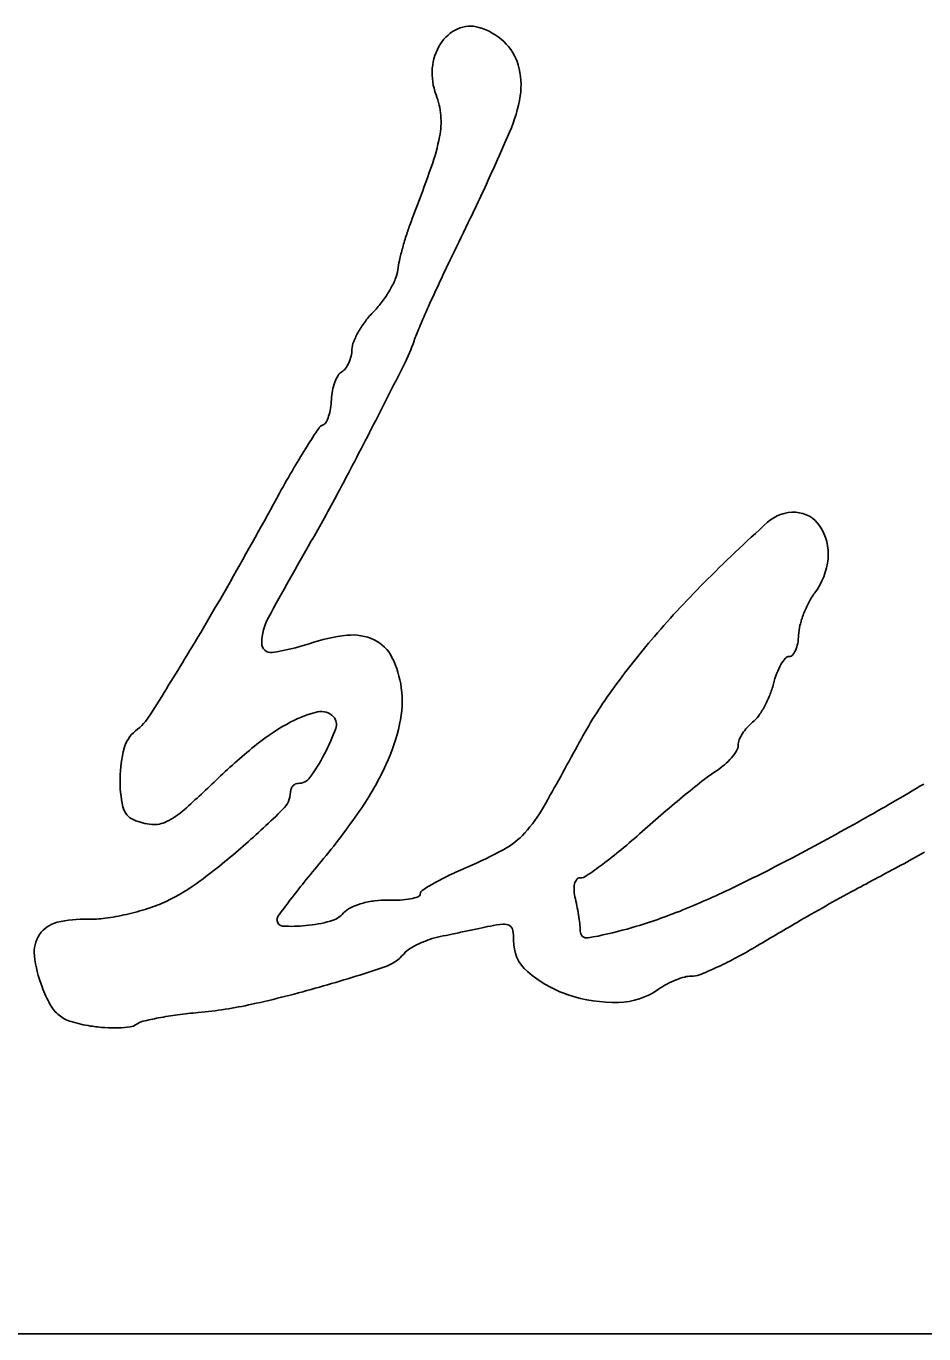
# Model space of a CAD drawing. Extents: x -8.2 to 38.5, y -0.1 to 21.9.
# Drawn here: x 26.3296 to 26.5159, y 8.5807 to 8.8519 of the extents above; entities that cross this region are included whole.
import ezdxf

# ---------------------------------------------------------------- set-up
doc = ezdxf.new("R2010")
doc.units = 0
doc.layers.add('GM_X_Adjacent_County', color=7, linetype='Continuous')
doc.layers.add('GM_X_Township', color=7, linetype='Continuous')

msp = doc.modelspace()

# ---------------------------------------------------------------- linework, layer by layer
at = {"layer": 'GM_X_Adjacent_County'}
for centre, radius, start, end in [((26.422588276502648, 8.843824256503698), 0.008283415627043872, 114.30248225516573, 147.54708795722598), ((26.42179169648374, 8.84558829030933), 0.006347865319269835, 73.73574067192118, 114.30251344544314), ((26.419978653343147, 8.839373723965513), 0.012821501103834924, 46.89421446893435, 73.73580894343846), ((26.42495209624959, 8.842321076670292), 0.011084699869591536, 147.54713036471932, 175.47362257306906), ((26.421373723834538, 8.84086420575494), 0.010779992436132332, 16.328014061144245, 46.89429198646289), ((26.42656834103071, 8.842193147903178), 0.012705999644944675, 175.47371772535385, 200.68435327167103), ((26.41760108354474, 8.839758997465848), 0.014711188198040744, 350.9765858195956, 16.328045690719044), ((26.399687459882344, 8.832044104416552), 0.016026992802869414, 4.820221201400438, 20.68432999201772), ((26.40200273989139, 8.842236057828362), 0.03050498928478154, 336.28252684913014, 350.9766029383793), ((26.3998350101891, 8.832056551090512), 0.01587891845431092, 348.84525128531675, 4.8202065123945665), ((26.37263254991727, 8.837420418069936), 0.04360516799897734, 340.452935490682, 348.84530583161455), ((24.845732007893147, 9.525955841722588), 1.7303436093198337, 336.00663420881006, 336.2825705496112), ((25.94036974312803, 8.990891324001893), 0.5023038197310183, 339.0534496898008, 340.45305359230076), ((26.103497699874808, 8.96613665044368), 0.35361848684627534, 335.1110386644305, 336.00668173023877), ((26.079153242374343, 8.977430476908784), 0.3804550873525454, 334.25813152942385, 335.1111471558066), ((26.456067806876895, 8.793485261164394), 0.049886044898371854, 159.05356267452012, 162.14253486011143), ((24.434723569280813, 9.770320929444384), 2.206057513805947, 334.0257540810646, 334.2581456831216), ((26.474349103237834, 8.787595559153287), 0.0690926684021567, 162.14254436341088, 164.56239897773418), ((26.468961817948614, 8.789083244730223), 0.06350374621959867, 164.5623777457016, 167.01568931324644), ((26.42629735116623, 8.798920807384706), 0.019719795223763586, 167.0156868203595, 172.8794321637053), ((26.748314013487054, 8.643194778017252), 0.36748364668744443, 154.02579023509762, 154.9223500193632), ((26.386675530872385, 8.807747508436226), 0.0212255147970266, 330.03326572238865, 337.0475159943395), ((26.399660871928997, 8.802248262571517), 0.007123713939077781, 337.04751852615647, 352.87946677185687), ((26.72944826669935, 8.652023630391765), 0.34665421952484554, 154.92241935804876, 155.85908554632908), ((26.384425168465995, 8.809045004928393), 0.023823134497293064, 323.25762766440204, 330.03328523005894), ((26.38833649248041, 8.806125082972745), 0.018942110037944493, 315.2111289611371, 323.25764890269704), ((26.697337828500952, 8.666414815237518), 0.31146634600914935, 155.8590796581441, 156.7597646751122), ((26.41665933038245, 8.7782523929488), 0.020806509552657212, 142.85461206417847, 150.13926425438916), ((26.41562946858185, 8.77903257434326), 0.019514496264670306, 135.21125713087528, 142.85465840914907), ((26.41390065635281, 8.77983616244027), 0.017625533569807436, 150.13919707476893, 157.79129761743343), ((26.447527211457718, 8.773691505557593), 0.03959572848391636, 156.75977557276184, 160.87660743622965), ((26.401951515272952, 8.784714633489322), 0.004718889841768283, 157.7912933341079, 178.18433064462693), ((26.371675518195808, 8.799992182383), 0.040686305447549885, 333.35043785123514, 340.876625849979), ((26.389728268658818, 8.785234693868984), 0.007528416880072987, 335.3114491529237, 346.3627944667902), ((26.390356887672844, 8.785082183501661), 0.006881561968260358, 346.3627885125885, 358.1843299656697), ((26.396205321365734, 8.778374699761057), 0.0021778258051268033, 119.90181899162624, 149.00847449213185), ((26.3938498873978, 8.782470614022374), 0.0025470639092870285, 299.9019315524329, 323.46248628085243), ((26.390759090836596, 8.784760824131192), 0.0063938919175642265, 323.46243053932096, 335.3114006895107), ((24.98449143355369, 9.496142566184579), 1.5927510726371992, 332.8151043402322, 333.350475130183), ((26.403798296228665, 8.774316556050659), 0.010816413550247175, 159.6090638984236, 169.26959461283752), ((26.401602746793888, 8.775132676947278), 0.008474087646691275, 149.00842305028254, 159.60905578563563), ((26.404999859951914, 8.774088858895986), 0.012039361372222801, 169.26959993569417, 178.18444949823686), ((26.382574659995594, 8.774284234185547), 0.010348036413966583, 341.590432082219, 350.9137260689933), ((26.378554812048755, 8.774927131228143), 0.01441896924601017, 350.9136891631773, 358.18437527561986), ((26.39188502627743, 8.767473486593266), 0.0018738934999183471, 110.75579443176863, 146.23435663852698), ((26.390795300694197, 8.770348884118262), 0.0012010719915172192, 290.75589989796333, 331.1238827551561), ((26.38531073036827, 8.773373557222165), 0.00746439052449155, 331.1238171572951, 341.59043209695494), ((26.553143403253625, 8.6596610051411), 0.19585274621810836, 146.23450689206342, 147.5261692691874), ((25.474460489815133, 9.244494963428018), 1.041936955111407, 331.97932473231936, 332.81515185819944), ((26.50084405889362, 8.692945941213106), 0.1338599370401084, 147.5262239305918, 149.78772953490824), ((26.57883792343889, 8.647529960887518), 0.22411321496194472, 149.78770673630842, 151.3250440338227), ((25.2938420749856, 9.350317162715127), 1.2405110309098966, 330.35688395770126, 331.32494769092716), ((26.095111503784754, 8.914201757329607), 0.3388713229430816, 330.0484836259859, 331.97930571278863), ((26.488879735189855, 8.743035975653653), 0.008076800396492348, 87.10725613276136, 132.08865617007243), ((26.488963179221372, 8.744687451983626), 0.0064232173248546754, 33.77090404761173, 87.10719852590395), ((26.717505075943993, 8.489911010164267), 0.3491659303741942, 132.0887047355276, 135.09633130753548), ((26.485680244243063, 8.742492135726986), 0.010372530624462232, 354.4189057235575, 33.770887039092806), ((27.035262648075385, 8.372464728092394), 0.7461923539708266, 150.04843471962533, 151.43543401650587), ((26.481950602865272, 8.742856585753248), 0.014119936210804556, 323.1759385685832, 354.41891403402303), ((25.806858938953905, 9.058372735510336), 0.6502417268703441, 328.7869604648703, 330.3568402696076), ((26.615125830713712, 8.591946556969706), 0.20462264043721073, 135.0963281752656, 139.58407668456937), ((26.504835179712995, 8.72572172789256), 0.014468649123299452, 143.17589563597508, 152.42368327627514), ((26.512008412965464, 8.721975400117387), 0.02256125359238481, 152.42362322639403, 159.0531869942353), ((26.390040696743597, 8.723733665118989), 0.011548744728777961, 151.43535955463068, 178.91014931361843), ((26.510953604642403, 8.722379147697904), 0.021431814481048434, 159.0531062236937, 165.78960752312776), ((26.49936747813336, 8.72531313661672), 0.009479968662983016, 165.78967791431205, 178.18440746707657), ((26.380389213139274, 8.723917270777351), 0.0018955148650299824, 178.91008838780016, 278.0438140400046), ((26.37461607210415, 8.764768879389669), 0.04315303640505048, 278.0437643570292, 288.5204423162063), ((26.400447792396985, 8.687657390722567), 0.03817014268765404, 96.37683687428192, 108.52041536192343), ((26.39736320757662, 8.715257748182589), 0.01039795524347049, 64.42890561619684, 96.37680048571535), ((26.398420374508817, 8.717467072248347), 0.00794872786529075, 26.512244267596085, 64.4289467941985), ((26.579966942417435, 8.621885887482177), 0.1584435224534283, 139.58405428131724, 144.69948854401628), ((26.483266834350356, 8.72511189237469), 0.006551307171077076, 336.1761657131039, 349.35546191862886), ((26.47871264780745, 8.725967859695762), 0.01118523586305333, 349.35541247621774, 358.1844470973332), ((25.691479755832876, 9.128283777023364), 0.7851487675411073, 327.73095265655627, 328.78702098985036), ((26.387719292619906, 8.712128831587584), 0.019907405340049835, 7.401822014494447, 26.512301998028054), ((26.493638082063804, 8.715289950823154), 0.00854118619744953, 139.48011322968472, 150.09469620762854), ((26.487907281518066, 8.720187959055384), 0.0010024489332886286, 88.18437175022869, 139.4801607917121), ((26.487967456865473, 8.722086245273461), 0.0008967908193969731, 268.1843079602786, 318.867011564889), ((26.485767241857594, 8.724007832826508), 0.0038179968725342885, 318.8671728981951, 336.17624446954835), ((26.504427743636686, 8.710522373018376), 0.02037197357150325, 159.34055701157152, 165.79677052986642), ((26.497167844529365, 8.713259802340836), 0.012613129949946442, 150.09465590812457, 159.34061306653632), ((26.46674072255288, 8.720060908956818), 0.018503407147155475, 338.1126404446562, 345.79679071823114), ((26.385866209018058, 8.711888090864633), 0.02177606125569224, 347.44861836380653, 7.401840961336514), ((26.53359209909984, 8.654721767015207), 0.10162080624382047, 144.69950634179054, 151.83465002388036), ((26.46327919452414, 8.721451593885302), 0.022233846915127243, 331.4170163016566, 338.1125290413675), ((26.395321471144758, 8.687396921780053), 0.022909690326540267, 103.24308040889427, 118.08619247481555), ((26.39086072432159, 8.706351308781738), 0.0034374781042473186, 43.184369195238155, 103.2431274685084), ((26.4656363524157, 8.720167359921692), 0.019549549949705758, 324.4663625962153, 331.41695908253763), ((26.344270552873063, 8.716099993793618), 0.013118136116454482, 307.8746056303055, 327.7309308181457), ((26.406190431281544, 8.667029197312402), 0.04599601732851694, 118.08609907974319, 128.5867908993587), ((26.391631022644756, 8.707074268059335), 0.0023810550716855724, 339.9807148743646, 43.18443305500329), ((26.366276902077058, 8.716249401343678), 0.0418449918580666, 335.2096988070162, 347.4485764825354), ((26.485408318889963, 8.701010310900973), 0.008271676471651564, 127.87456074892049, 138.48159688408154), ((26.47659669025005, 8.712339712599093), 0.00608102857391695, 307.8746051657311, 324.46637612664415), ((26.35642450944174, 8.700473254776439), 0.0066786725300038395, 127.87454936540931, 165.46318912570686), ((26.35394296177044, 8.720805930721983), 0.042492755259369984, 332.2098501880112, 339.9807621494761), ((26.48546046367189, 8.700692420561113), 0.008504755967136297, 147.85537925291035, 157.73438233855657), ((26.486518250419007, 8.700027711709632), 0.009754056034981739, 138.48168928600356, 147.85531971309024), ((26.3758622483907, 8.69543296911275), 0.026759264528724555, 165.46314990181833, 178.86697619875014), ((26.450338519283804, 8.611699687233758), 0.11678025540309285, 128.58679135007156, 133.8231725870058), ((25.96594277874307, 8.958650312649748), 0.5422722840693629, 330.2980472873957, 331.83469706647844), ((26.467811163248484, 8.70716589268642), 0.010730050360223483, 319.4795160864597, 329.04327277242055), ((26.474962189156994, 8.70287646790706), 0.002391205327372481, 329.0433200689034, 358.1844773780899), ((26.480559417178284, 8.702699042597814), 0.003208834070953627, 157.73423828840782, 178.18434502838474), ((26.35410696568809, 8.720719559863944), 0.04230739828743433, 324.35622425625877, 332.2097752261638), ((26.346291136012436, 8.725480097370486), 0.06385945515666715, 325.43311531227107, 335.20963304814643), ((26.464378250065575, 8.710473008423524), 0.01551019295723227, 302.6678854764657, 310.67320302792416), ((26.46558543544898, 8.709068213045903), 0.01365796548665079, 310.6731604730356, 319.47953953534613), ((26.374256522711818, 8.695464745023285), 0.02515322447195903, 178.86701845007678, 192.5238955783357), ((26.174462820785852, 8.899147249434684), 0.2816334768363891, 311.86647611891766, 313.82319403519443), ((26.3861702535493, 8.697727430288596), 0.002852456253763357, 268.18444193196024, 324.35616204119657), ((26.489646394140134, 8.671065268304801), 0.03130272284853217, 122.66789345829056, 128.0930194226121), ((26.3867753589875, 8.69296046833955), 0.0022999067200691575, 159.86097589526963, 178.1844431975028), ((26.386430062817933, 8.693087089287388), 0.0019321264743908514, 138.98014219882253, 159.86080192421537), ((26.386197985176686, 8.693288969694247), 0.0016245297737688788, 115.9677474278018, 138.9800659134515), ((26.38603985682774, 8.69361365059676), 0.001263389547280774, 88.18454074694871, 115.96786671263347), ((26.618309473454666, 8.506934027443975), 0.23985308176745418, 128.09302607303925, 129.30241416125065), ((26.179924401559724, 9.260826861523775), 0.658273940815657, 299.3914266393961, 300.6879017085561), ((26.379316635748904, 8.693196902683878), 0.005162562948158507, 314.25289419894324, 358.18436185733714), ((26.635933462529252, 8.485403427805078), 0.2676770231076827, 129.30239469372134, 130.55555549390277), ((26.353446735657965, 8.690842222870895), 0.0038362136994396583, 192.5239367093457, 247.1907199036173), ((26.351529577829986, 8.701570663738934), 0.016323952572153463, 296.2770459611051, 311.86651561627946), ((26.23395523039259, 8.84239971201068), 0.21346862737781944, 311.24155784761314, 314.25285071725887), ((26.282080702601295, 8.76972109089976), 0.1418353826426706, 320.049241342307, 325.4331372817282), ((26.410555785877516, 8.705027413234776), 0.030407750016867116, 317.7687836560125, 330.29810332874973), ((26.645354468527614, 8.474394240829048), 0.28216693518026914, 130.555523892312, 131.76009926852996), ((26.356884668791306, 8.699017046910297), 0.012704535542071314, 247.1907390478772, 264.6123783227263), ((26.356228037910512, 8.692054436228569), 0.005711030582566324, 264.6122586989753, 296.27713387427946), ((26.219067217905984, 9.19133459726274), 0.578515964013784, 297.77093118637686, 299.39145800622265), ((26.420691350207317, 8.695826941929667), 0.01671912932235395, 298.68433948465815, 317.76887358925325), ((26.35346769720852, 8.801309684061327), 0.15609279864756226, 309.6842257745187, 311.76010968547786), ((26.27818049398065, 8.791955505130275), 0.146382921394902, 306.749448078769, 311.24154939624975), ((26.38922899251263, 8.753331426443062), 0.08226793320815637, 292.8281508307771, 298.684338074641), ((26.391363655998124, 8.75563811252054), 0.09674639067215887, 306.71375457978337, 309.68425980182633), ((26.4514767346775, 8.789609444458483), 0.1266313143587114, 298.07831559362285, 300.6232895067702), ((26.616222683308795, 8.489832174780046), 0.2940415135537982, 140.04931409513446, 141.120966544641), ((26.454209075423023, 8.598962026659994), 0.08522034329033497, 112.82808656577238, 115.57608963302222), ((26.37913116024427, 8.772040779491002), 0.11720809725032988, 304.6885937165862, 306.7138322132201), ((26.309199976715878, 9.020172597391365), 0.38507257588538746, 295.5724157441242, 297.7709019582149), ((27.559150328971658, 6.713233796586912), 2.226723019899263, 118.07835925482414, 118.35521232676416), ((26.341099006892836, 8.70769558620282), 0.041223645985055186, 295.2132836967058, 306.7495467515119), ((26.518617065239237, 8.5685312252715), 0.16866050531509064, 141.1210194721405, 142.7459005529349), ((26.441336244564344, 8.626792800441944), 0.054573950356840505, 119.73440829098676, 122.75142974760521), ((26.43857749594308, 8.631622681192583), 0.04901171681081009, 115.57612022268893, 119.73442071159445), ((26.445595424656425, 8.673568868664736), 0.002221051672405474, 140.79744930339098, 167.22889624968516), ((26.444557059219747, 8.674415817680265), 0.0008810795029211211, 88.18437283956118, 140.7975426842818), ((26.44465095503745, 8.677377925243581), 0.002082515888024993, 268.1843967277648, 304.6885061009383), ((26.410761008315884, 8.671948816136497), 0.0006197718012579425, 289.35630894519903, 358.18439374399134), ((26.41232113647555, 8.671899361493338), 0.0009411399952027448, 122.75133809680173, 178.18437739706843), ((26.448152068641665, 8.672989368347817), 0.00484254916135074, 167.22888633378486, 184.1368393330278), ((26.45446939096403, 8.673446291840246), 0.011176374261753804, 184.13688690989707, 193.18651808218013), ((26.404938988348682, 8.820102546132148), 0.1632754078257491, 291.3779451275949, 295.57244452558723), ((26.698220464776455, 8.308469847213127), 0.41399626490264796, 118.35523501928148, 119.31779845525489), ((26.338908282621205, 8.718564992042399), 0.05216138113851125, 282.78172365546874, 287.8392031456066), ((26.345229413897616, 8.69892326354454), 0.031527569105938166, 287.8391439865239, 295.2133151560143), ((26.639851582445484, 8.476328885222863), 0.32097294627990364, 142.74593176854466, 143.47037719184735), ((26.398907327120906, 8.664974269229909), 0.004550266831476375, 115.57449513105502, 138.49424273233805), ((26.4034320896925, 8.655519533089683), 0.015031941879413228, 106.16283526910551, 115.57444622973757), ((26.404255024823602, 8.652680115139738), 0.017988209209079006, 97.33862110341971, 106.16285001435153), ((26.40414524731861, 8.653532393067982), 0.017128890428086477, 88.1843711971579, 97.33857394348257), ((26.405646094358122, 8.700879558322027), 0.030242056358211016, 268.18441951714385, 273.01809136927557), ((26.406395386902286, 8.686667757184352), 0.01601051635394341, 273.01814935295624, 280.7986759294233), ((26.40735188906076, 8.681653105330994), 0.01090545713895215, 280.79854041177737, 289.35638365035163), ((26.39881915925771, 8.660407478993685), 0.045980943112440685, 10.804224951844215, 13.1864976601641), ((26.39464270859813, 8.659610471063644), 0.050232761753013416, 8.57478865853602, 10.804211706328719), ((26.6880117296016, 8.326648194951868), 0.39314750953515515, 119.31778630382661, 120.31380986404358), ((26.33751242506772, 8.660086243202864), 0.006144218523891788, 103.66760915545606, 145.97816493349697), ((26.341677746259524, 8.64295726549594), 0.02377237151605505, 88.18441138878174, 103.66757175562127), ((26.343125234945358, 8.688621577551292), 0.021914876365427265, 268.1844284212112, 277.66971098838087), ((26.339362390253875, 8.716563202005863), 0.05010872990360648, 277.66974378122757, 282.7817420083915), ((26.382974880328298, 8.66658357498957), 0.0013055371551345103, 178.1843587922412, 266.32672532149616), ((26.383016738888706, 8.666582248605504), 0.001347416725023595, 143.47049090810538, 178.1843805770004), ((26.3845245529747, 8.69710324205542), 0.031895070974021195, 275.6359259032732, 284.92489907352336), ((26.391292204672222, 8.671712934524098), 0.005618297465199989, 284.9249306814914, 318.4941677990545), ((26.400288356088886, 8.660461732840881), 0.044523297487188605, 6.341038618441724, 8.574815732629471), ((26.426053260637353, 8.766163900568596), 0.10535140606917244, 285.5536463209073, 291.37799779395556), ((27.434382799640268, 7.050094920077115), 1.8718827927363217, 120.31382989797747, 120.62689384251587), ((26.33782360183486, 8.65987619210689), 0.006519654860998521, 145.97825866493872, 186.68314857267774), ((26.38477273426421, 8.694588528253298), 0.02936814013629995, 266.3267801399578, 275.63588823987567), ((26.126962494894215, 10.057152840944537), 1.4236074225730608, 281.69506468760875, 281.7956760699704), ((25.877101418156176, 11.253633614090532), 2.6458990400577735, 281.79562210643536, 281.85887664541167), ((25.887843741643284, 11.202475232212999), 2.5936249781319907, 281.8588787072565, 281.92236242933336), ((26.185602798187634, 9.792235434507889), 1.1522933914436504, 281.9223616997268, 282.0387867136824), ((26.43065482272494, 8.643181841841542), 0.022600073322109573, 95.33028156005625, 102.0388465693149), ((26.428761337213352, 8.663476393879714), 0.0022173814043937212, 58.459464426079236, 95.33033116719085), ((26.4291313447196, 8.664079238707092), 0.0015100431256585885, 10.515183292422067, 58.45936109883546), ((26.421277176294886, 8.662621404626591), 0.00949836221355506, 358.1844210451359, 10.515165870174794), ((26.43583372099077, 8.66441176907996), 0.008759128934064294, 358.8872981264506, 6.340912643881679), ((26.446001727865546, 8.664214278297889), 0.0014107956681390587, 178.88729426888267, 280.2588554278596), ((26.430332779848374, 8.750788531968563), 0.08939157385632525, 280.2588265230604, 285.55361861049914), ((26.418856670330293, 8.645162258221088), 0.01817622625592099, 115.32950427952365, 122.10516184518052), ((26.42007737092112, 8.642583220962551), 0.02102956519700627, 108.8161960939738, 115.32943053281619), ((26.419316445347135, 8.644816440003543), 0.018670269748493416, 101.69510244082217, 108.81627947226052), ((26.438969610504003, 8.662060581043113), 0.008202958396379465, 178.18441404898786, 229.40611418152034), ((26.429774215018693, 8.746977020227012), 0.10008253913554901, 297.9102556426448, 300.62686508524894), ((26.35814796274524, 8.662257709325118), 0.0269830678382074, 186.6831769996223, 200.86089520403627), ((26.40094372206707, 8.66554381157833), 0.009284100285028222, 288.2833836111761, 319.78995910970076), ((26.411857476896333, 8.656317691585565), 0.00500685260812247, 122.10513550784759, 139.78993149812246), ((26.44188228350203, 8.724118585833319), 0.0742153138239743, 294.5110921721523, 297.9103160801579), ((26.295827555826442, 8.983695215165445), 0.34435084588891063, 285.95725462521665, 288.28338339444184), ((26.45026660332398, 8.675243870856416), 0.025564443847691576, 229.40613639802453, 251.39999433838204), ((26.443588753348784, 8.72037587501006), 0.07010193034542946, 291.51977710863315, 294.51113446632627), ((26.360864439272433, 8.663292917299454), 0.029890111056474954, 200.86091360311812, 208.69363332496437), ((26.325263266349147, 8.880750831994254), 0.23728074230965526, 282.4585919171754, 285.95725877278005), ((26.469996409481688, 8.639285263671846), 0.01581435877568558, 118.0144203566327, 125.28693808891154), ((26.47128066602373, 8.636871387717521), 0.018548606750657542, 111.56163241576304, 118.01441091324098), ((26.470422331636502, 8.639043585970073), 0.016212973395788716, 104.86457452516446, 111.5616901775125), ((26.46748429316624, 8.65011308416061), 0.004760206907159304, 88.1843451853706, 104.86457147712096), ((26.4677677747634, 8.659055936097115), 0.004187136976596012, 268.1844097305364, 291.5197595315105), ((26.451800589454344, 8.679802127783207), 0.03037389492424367, 251.40006104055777, 271.41514866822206), ((26.452179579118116, 8.664461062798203), 0.015028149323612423, 271.4151350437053, 305.28689535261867), ((26.34099809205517, 8.65241927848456), 0.007242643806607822, 208.6936301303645, 231.14859541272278), ((26.373923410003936, 8.550802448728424), 0.09692308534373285, 95.07347590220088, 97.62647023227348), ((26.35764084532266, 8.734203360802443), 0.08719920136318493, 275.07350494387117, 282.4586655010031), ((26.341056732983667, 8.652492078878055), 0.007336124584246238, 231.14859362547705, 253.41695819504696), ((26.347827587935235, 8.675229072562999), 0.031059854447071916, 253.41697626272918, 261.0409185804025), ((26.348304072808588, 8.678251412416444), 0.0341195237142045, 261.0409092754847, 266.09609804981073), ((26.348029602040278, 8.66700238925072), 0.022852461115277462, 272.01916623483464, 278.004297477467), ((26.350820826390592, 8.64715262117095), 0.002807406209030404, 278.0042344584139, 306.0366194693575), ((26.354774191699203, 8.641718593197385), 0.003912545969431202, 103.61325443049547, 126.03666766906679), ((26.369977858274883, 8.578937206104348), 0.0685086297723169, 100.82757021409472, 103.61315383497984), ((26.37057277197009, 8.575826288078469), 0.07167592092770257, 97.62648796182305, 100.82750958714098), ((26.34786161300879, 8.67176755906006), 0.027620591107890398, 266.0960802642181, 272.01914479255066)]:
    msp.add_arc(centre, radius, start, end, dxfattribs=at)
at = {"layer": 'GM_X_Township'}
msp.add_line((24.591264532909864, 8.580698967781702), (28.091264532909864, 8.580698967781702), dxfattribs=at)

doc.saveas('drawing.dxf')
